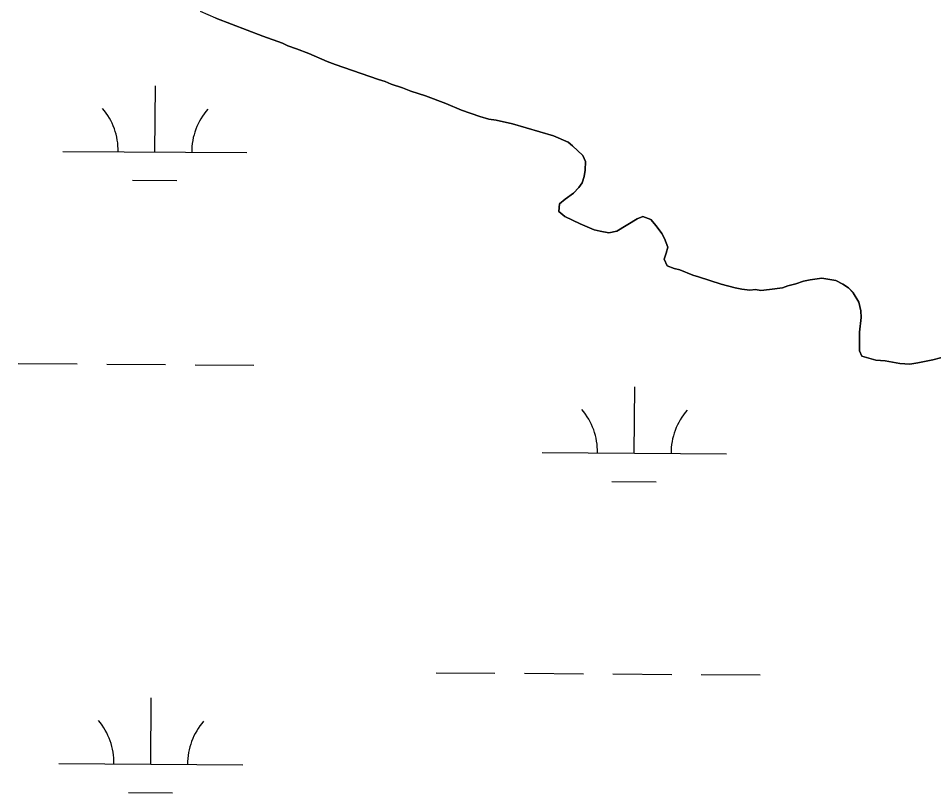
# Model space of a CAD drawing. Extents: x 3172231 to 3210228, y 940198 to 965780.
# Drawn here: x 3203718.7 to 3204215.8, y 948140.2 to 948561.1 of the extents above; entities that cross this region are included whole.
import ezdxf

# ---------------------------------------------------------------- set-up
doc = ezdxf.new("R2010")
doc.units = 0
for name, color, linetype in [('V-SITE-VEGE', 7, 'Continuous'), ('V-TOPO-SHOR', 7, 'Continuous'), ('V-WETL-SWMP', 7, 'Continuous')]:
    doc.layers.add(name, color=color, linetype=linetype)

msp = doc.modelspace()

# ---------------------------------------------------------------- linework, layer by layer
at = {"layer": 'V-SITE-VEGE'}
for p, q in [((3203851.492, 948551.403), (3203825.888, 948561.098)), ((3203862.263, 948547.567), (3203851.492, 948551.403)), ((3203865.107, 948546.148), (3203862.263, 948547.567)), ((3203869.783, 948544.534), (3203865.107, 948546.148)), ((3203876.488, 948541.906), (3203869.783, 948544.534)), ((3203886.446, 948537.661), (3203876.488, 948541.906)), ((3203890.714, 948536.045), (3203886.446, 948537.661)), ((3203914.284, 948527.767), (3203890.714, 948536.045)), ((3203917.94, 948526.755), (3203914.284, 948527.767)), ((3203921.194, 948525.34), (3203917.94, 948526.755)), ((3203927.289, 948523.321), (3203921.194, 948525.34)), ((3203931.962, 948521.504), (3203927.289, 948523.321)), ((3203939.886, 948518.877), (3203931.962, 948521.504)), ((3203950.859, 948514.84), (3203939.886, 948518.877)), ((3203959.395, 948511.201), (3203950.859, 948514.84)), ((3203969.351, 948507.766), (3203959.395, 948511.201)), ((3203974.229, 948506.355), (3203969.351, 948507.766)), ((3203978.29, 948505.755), (3203974.229, 948506.355)), ((3203987.027, 948503.74), (3203978.29, 948505.755)), ((3204009.375, 948497.284), (3203987.027, 948503.74)), ((3204017.3, 948493.848), (3204009.375, 948497.284)), ((3204019.742, 948491.822), (3204017.3, 948493.848)), ((3204025.234, 948486.555), (3204019.742, 948491.822)), ((3204026.662, 948483.307), (3204025.234, 948486.555)), ((3204026.467, 948478.635), (3204026.662, 948483.307)), ((3204024.858, 948471.73), (3204026.068, 948475.182)), ((3204026.068, 948475.182), (3204026.467, 948478.635)), ((3204020.194, 948466.034), (3204023.035, 948469.086)), ((3204023.035, 948469.086), (3204024.858, 948471.73)), ((3204015.736, 948462.778), (3204020.194, 948466.034)), ((3204012.297, 948456.068), (3204012.694, 948460.334)), ((3204012.694, 948460.334), (3204015.736, 948462.778)), ((3204015.551, 948453.437), (3204012.297, 948456.068)), ((3204023.885, 948449.39), (3204015.551, 948453.437)), ((3204031.405, 948446.156), (3204023.885, 948449.39)), ((3204054.744, 948452.089), (3204043.791, 948445.368)), ((3204057.787, 948453.314), (3204054.744, 948452.089)), ((3204062.258, 948451.698), (3204057.787, 948453.314)), ((3204065.109, 948448.251), (3204062.258, 948451.698)), ((3204034.653, 948445.349), (3204031.405, 948446.156)), ((3204039.327, 948444.546), (3204034.653, 948445.349)), ((3204043.791, 948445.368), (3204039.327, 948444.546)), ((3204068.16, 948444.196), (3204065.109, 948448.251)), ((3204069.588, 948441.356), (3204068.16, 948444.196)), ((3204071.425, 948436.688), (3204069.588, 948441.356)), ((3204070.618, 948433.438), (3204071.425, 948436.688)), ((3204069.408, 948430.188), (3204070.618, 948433.438)), ((3204071.038, 948426.534), (3204069.408, 948430.188)), ((3204074.898, 948425.121), (3204071.038, 948426.534)), ((3204077.946, 948424.314), (3204074.898, 948425.121)), ((3204085.059, 948421.486), (3204077.946, 948424.314)), ((3204088.106, 948420.681), (3204085.059, 948421.486)), ((3204100.5, 948416.642), (3204088.106, 948420.681)), ((3204155.119, 948419.792), (3204148.825, 948418.969)), ((3204162.635, 948418.588), (3204155.119, 948419.792)), ((3204108.017, 948414.627), (3204100.5, 948416.642)), ((3204111.674, 948413.822), (3204108.017, 948414.627)), ((3204133.807, 948414.674), (3204126.703, 948413.646)), ((3204136.648, 948415.696), (3204133.807, 948414.674)), ((3204140.912, 948416.718), (3204136.648, 948415.696)), ((3204145.171, 948418.15), (3204140.912, 948416.718)), ((3204148.825, 948418.969), (3204145.171, 948418.15)), ((3204166.497, 948416.567), (3204162.635, 948418.588)), ((3204169.547, 948414.541), (3204166.497, 948416.567)), ((3204172.193, 948411.905), (3204169.547, 948414.541)), ((3204115.94, 948413.423), (3204111.674, 948413.822)), ((3204118.986, 948413.632), (3204115.94, 948413.423)), ((3204122.031, 948413.23), (3204118.986, 948413.632)), ((3204126.703, 948413.646), (3204122.031, 948413.23)), ((3204175.246, 948406.835), (3204172.193, 948411.905)), ((3204176.27, 948402.167), (3204175.246, 948406.835)), ((3204176.479, 948398.511), (3204176.27, 948402.167)), ((3204175.48, 948390.592), (3204176.479, 948398.511)), ((3204175.5, 948380.438), (3204175.48, 948390.592)), ((3204176.723, 948377.395), (3204175.5, 948380.438)), ((3204184.444, 948375.379), (3204176.723, 948377.395)), ((3204189.521, 948374.982), (3204184.444, 948375.379)), ((3204197.445, 948373.575), (3204189.521, 948374.982)), ((3204215.309, 948375.439), (3204207.191, 948373.798)), ((3204223.63, 948377.687), (3204215.309, 948375.439)), ((3204202.927, 948373.182), (3204197.445, 948373.575)), ((3204207.191, 948373.798), (3204202.927, 948373.182))]:
    msp.add_line(p, q, dxfattribs=at)
at = {"layer": 'V-TOPO-SHOR'}
for points in [[(3204062.258, 948451.698), (3204057.787, 948453.314), (3204054.744, 948452.089), (3204043.791, 948445.368), (3204039.327, 948444.546), (3204034.653, 948445.349), (3204031.405, 948446.156), (3204023.885, 948449.39), (3204015.551, 948453.437), (3204012.297, 948456.068), (3204012.694, 948460.334), (3204015.736, 948462.778), (3204020.196, 948466.034), (3204023.035, 948469.086), (3204024.858, 948471.73), (3204026.068, 948475.182), (3204026.467, 948478.635), (3204026.662, 948483.307), (3204025.234, 948486.553), (3204019.742, 948491.822), (3204017.3, 948493.848), (3204009.375, 948497.284), (3203987.027, 948503.74), (3203978.29, 948505.755), (3203974.229, 948506.355), (3203969.353, 948507.766), (3203959.395, 948511.201), (3203950.859, 948514.84), (3203939.886, 948518.879), (3203931.962, 948521.502), (3203927.289, 948523.323), (3203921.194, 948525.34), (3203917.942, 948526.755), (3203914.284, 948527.765), (3203890.714, 948536.045), (3203886.446, 948537.661), (3203876.488, 948541.906), (3203869.783, 948544.534), (3203865.107, 948546.148), (3203862.263, 948547.565), (3203851.492, 948551.403), (3203825.888, 948561.098), (3203817.557, 948564.739)], [(3204223.63, 948377.687), (3204215.309, 948375.439), (3204207.191, 948373.798), (3204202.927, 948373.182), (3204197.445, 948373.575), (3204189.521, 948374.982), (3204184.444, 948375.379), (3204176.725, 948377.395), (3204175.5, 948380.438), (3204175.48, 948390.592), (3204176.479, 948398.511), (3204176.27, 948402.167), (3204175.246, 948406.835), (3204172.191, 948411.905), (3204169.547, 948414.541), (3204166.495, 948416.567), (3204162.635, 948418.588), (3204155.119, 948419.792), (3204148.825, 948418.969), (3204145.171, 948418.15), (3204140.91, 948416.718), (3204136.648, 948415.696), (3204133.807, 948414.674), (3204126.703, 948413.646), (3204122.031, 948413.23), (3204118.986, 948413.632), (3204115.94, 948413.423), (3204111.674, 948413.82), (3204108.019, 948414.625), (3204100.5, 948416.642), (3204088.106, 948420.679), (3204085.059, 948421.486), (3204077.946, 948424.314), (3204074.898, 948425.121), (3204071.038, 948426.534), (3204069.408, 948430.188), (3204070.618, 948433.438), (3204071.425, 948436.688), (3204069.588, 948441.356), (3204068.16, 948444.196), (3204065.109, 948448.251), (3204062.258, 948451.698)]]:
    msp.add_lwpolyline(points, dxfattribs=at)
at = {"layer": 'V-WETL-SWMP'}
for p, q in [((3203825.889, 948561.099), (3203851.493, 948551.402)), ((3203851.493, 948551.402), (3203862.262, 948547.564)), ((3203862.262, 948547.564), (3203865.108, 948546.148)), ((3203865.108, 948546.148), (3203869.782, 948544.533)), ((3203869.782, 948544.533), (3203876.488, 948541.906)), ((3203876.488, 948541.906), (3203886.446, 948537.661)), ((3203886.446, 948537.661), (3203890.713, 948536.044)), ((3203890.713, 948536.044), (3203914.284, 948527.764)), ((3203792.893, 948488.418), (3203793.138, 948524.417)), ((3203914.284, 948527.764), (3203917.941, 948526.756)), ((3203917.941, 948526.756), (3203921.193, 948525.341)), ((3203921.193, 948525.341), (3203927.288, 948523.322)), ((3203927.288, 948523.322), (3203931.962, 948521.503)), ((3203931.962, 948521.503), (3203939.887, 948518.879)), ((3203939.887, 948518.879), (3203950.86, 948514.839)), ((3203950.86, 948514.839), (3203959.395, 948511.2)), ((3203959.395, 948511.2), (3203969.352, 948507.767)), ((3203969.352, 948507.767), (3203974.228, 948506.355)), ((3203974.228, 948506.355), (3203978.29, 948505.754)), ((3203978.29, 948505.754), (3203987.026, 948503.74)), ((3203987.026, 948503.74), (3204009.375, 948497.285)), ((3204009.375, 948497.285), (3204017.301, 948493.848)), ((3204017.301, 948493.848), (3204019.741, 948491.822)), ((3204019.741, 948491.822), (3204025.234, 948486.553)), ((3203742.894, 948488.759), (3203842.892, 948488.078)), ((3204025.234, 948486.553), (3204026.662, 948483.307)), ((3204026.662, 948483.307), (3204026.468, 948478.636)), ((3204026.068, 948475.183), (3204024.857, 948471.729)), ((3204026.468, 948478.636), (3204026.068, 948475.183)), ((3203780.788, 948473.069), (3203804.787, 948472.906)), ((3204023.034, 948469.086), (3204020.197, 948466.034)), ((3204024.857, 948471.729), (3204023.034, 948469.086)), ((3204020.197, 948466.034), (3204015.736, 948462.777)), ((3204012.695, 948460.334), (3204012.297, 948456.069)), ((3204015.736, 948462.777), (3204012.695, 948460.334)), ((3204012.297, 948456.069), (3204015.551, 948453.436)), ((3204015.551, 948453.436), (3204023.884, 948449.39)), ((3204023.884, 948449.39), (3204031.404, 948446.156)), ((3204043.792, 948445.367), (3204054.744, 948452.09)), ((3204054.744, 948452.09), (3204057.788, 948453.314)), ((3204057.788, 948453.314), (3204062.258, 948451.698)), ((3204062.258, 948451.698), (3204065.108, 948448.251)), ((3204031.404, 948446.156), (3204034.654, 948445.35)), ((3204034.654, 948445.35), (3204039.326, 948444.547)), ((3204039.326, 948444.547), (3204043.792, 948445.367)), ((3204065.108, 948448.251), (3204068.161, 948444.196)), ((3204068.161, 948444.196), (3204069.588, 948441.356)), ((3204069.588, 948441.356), (3204071.425, 948436.689)), ((3204071.425, 948436.689), (3204070.619, 948433.438)), ((3204070.619, 948433.438), (3204069.407, 948430.187)), ((3204069.407, 948430.187), (3204071.038, 948426.535)), ((3204071.038, 948426.535), (3204074.899, 948425.121)), ((3204074.899, 948425.121), (3204077.946, 948424.315)), ((3204077.946, 948424.315), (3204085.059, 948421.486)), ((3204085.059, 948421.486), (3204088.106, 948420.679)), ((3204088.106, 948420.679), (3204100.501, 948416.642)), ((3204148.825, 948418.968), (3204155.118, 948419.793)), ((3204155.118, 948419.793), (3204162.634, 948418.589)), ((3204100.501, 948416.642), (3204108.018, 948414.626)), ((3204108.018, 948414.626), (3204111.675, 948413.82)), ((3204126.702, 948413.646), (3204133.807, 948414.675)), ((3204133.807, 948414.675), (3204136.648, 948415.696)), ((3204136.648, 948415.696), (3204140.91, 948416.719)), ((3204140.91, 948416.719), (3204145.171, 948418.149)), ((3204145.171, 948418.149), (3204148.825, 948418.968)), ((3204162.634, 948418.589), (3204166.496, 948416.566)), ((3204166.496, 948416.566), (3204169.546, 948414.541)), ((3204169.546, 948414.541), (3204172.19, 948411.906)), ((3204111.675, 948413.82), (3204115.94, 948413.423)), ((3204115.94, 948413.423), (3204118.985, 948413.631)), ((3204118.985, 948413.631), (3204122.032, 948413.231)), ((3204122.032, 948413.231), (3204126.702, 948413.646)), ((3204172.19, 948411.906), (3204175.246, 948406.835)), ((3204175.246, 948406.835), (3204176.27, 948402.167)), ((3204176.27, 948402.167), (3204176.48, 948398.512)), ((3204176.48, 948398.512), (3204175.48, 948390.591)), ((3204175.48, 948390.591), (3204175.5, 948380.438)), ((3204175.5, 948380.438), (3204176.724, 948377.395)), ((3204176.724, 948377.395), (3204184.444, 948375.379)), ((3204184.444, 948375.379), (3204189.521, 948374.982)), ((3204189.521, 948374.982), (3204197.444, 948373.576)), ((3204207.19, 948373.798), (3204215.309, 948375.438)), ((3204215.309, 948375.438), (3204223.63, 948377.688)), ((3203718.701, 948373.489), (3203750.7, 948373.271)), ((3203766.7, 948373.162), (3203798.699, 948372.944)), ((3203814.698, 948372.835), (3203846.698, 948372.617)), ((3204197.444, 948373.576), (3204202.927, 948373.181)), ((3204202.927, 948373.181), (3204207.19, 948373.798)), ((3204053.221, 948324.78), (3204053.466, 948360.779)), ((3204003.222, 948325.121), (3204103.22, 948324.44)), ((3204041.116, 948309.431), (3204065.116, 948309.268)), ((3203945.562, 948205.439), (3203977.561, 948205.222)), ((3203993.561, 948205.113), (3204025.56, 948204.895)), ((3204041.56, 948204.786), (3204073.559, 948204.568)), ((3204089.559, 948204.459), (3204121.558, 948204.241)), ((3203790.628, 948155.751), (3203790.873, 948191.75)), ((3203740.629, 948156.091), (3203840.627, 948155.411)), ((3203778.523, 948140.402), (3203802.523, 948140.239))]:
    msp.add_line(p, q, dxfattribs=at)
for centre, start, end in [((3203737.654, 948489.269), 358.83817, 40.38182), ((3203848.138, 948488.517), 138.83816, 180.38182), ((3203997.982, 948325.631), 358.83817, 40.38182), ((3204108.466, 948324.879), 138.83816, 180.38182), ((3203735.39, 948156.602), 358.83817, 40.38182), ((3203845.873, 948155.85), 138.83816, 180.38182)]:
    msp.add_arc(centre, 35.246, start, end, dxfattribs=at)

doc.saveas('drawing.dxf')
